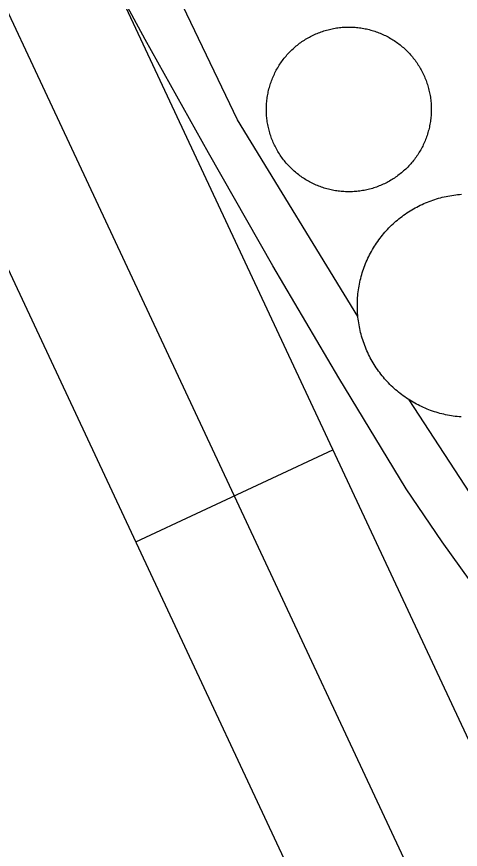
# Model space of a CAD drawing. Extents: x 3651524 to 3689615, y 505651 to 531377.
# Drawn here: x 3679373.6 to 3679434.8, y 515563.9 to 515678.8 of the extents above; entities that cross this region are included whole.
import ezdxf

# ---------------------------------------------------------------- set-up
doc = ezdxf.new("R2010")
doc.units = 0
for name, color, linetype in [('V-DOMW-TANK', 7, 'Continuous'), ('V-RAIL-TRAK', 7, 'Continuous'), ('V-ROAD-CNTR', 7, 'Continuous'), ('V-UTIL-LINE', 7, 'Continuous')]:
    doc.layers.add(name, color=color, linetype=linetype)

msp = doc.modelspace()

# ---------------------------------------------------------------- linework, layer by layer
at = {"layer": 'V-DOMW-TANK'}
for points in [[(3679409.043, 515670.656), (3679409.127, 515670.836), (3679409.211, 515671.014), (3679409.301, 515671.193), (3679409.395, 515671.367), (3679409.491, 515671.541), (3679409.59, 515671.713), (3679409.692, 515671.883), (3679409.797, 515672.051), (3679409.905, 515672.219), (3679410.016, 515672.382), (3679410.128, 515672.546), (3679410.245, 515672.706), (3679410.364, 515672.866), (3679410.485, 515673.023), (3679410.61, 515673.175), (3679410.737, 515673.329), (3679410.868, 515673.478), (3679410.999, 515673.626), (3679411.134, 515673.771), (3679411.269, 515673.914), (3679411.412, 515674.054), (3679411.554, 515674.193), (3679411.699, 515674.328), (3679411.847, 515674.461), (3679411.996, 515674.592), (3679412.148, 515674.719), (3679412.301, 515674.844), (3679412.457, 515674.967), (3679412.615, 515675.086), (3679412.776, 515675.203), (3679412.938, 515675.319), (3679413.102, 515675.428), (3679413.27, 515675.536), (3679413.436, 515675.643), (3679413.606, 515675.745), (3679413.778, 515675.844), (3679413.952, 515675.94), (3679414.126, 515676.032), (3679414.302, 515676.122), (3679414.48, 515676.214), (3679414.661, 515676.296), (3679414.841, 515676.376), (3679415.023, 515676.454), (3679415.205, 515676.53), (3679415.392, 515676.599), (3679415.578, 515676.669), (3679415.766, 515676.734), (3679415.955, 515676.796), (3679416.145, 515676.853), (3679416.336, 515676.909), (3679416.526, 515676.962), (3679416.719, 515677.009), (3679416.911, 515677.054), (3679417.106, 515677.095), (3679417.3, 515677.134), (3679417.495, 515677.169), (3679417.692, 515677.199), (3679417.888, 515677.228), (3679418.085, 515677.253), (3679418.281, 515677.273), (3679418.48, 515677.291), (3679418.677, 515677.306), (3679418.873, 515677.314), (3679419.074, 515677.324), (3679419.273, 515677.328), (3679419.469, 515677.328), (3679419.668, 515677.324), (3679419.867, 515677.318), (3679420.065, 515677.308), (3679420.264, 515677.296), (3679420.46, 515677.277), (3679420.657, 515677.255), (3679420.856, 515677.234), (3679421.052, 515677.208), (3679421.247, 515677.177), (3679421.443, 515677.142), (3679421.638, 515677.105), (3679421.833, 515677.064), (3679422.025, 515677.019), (3679422.218, 515676.972), (3679422.41, 515676.921), (3679422.601, 515676.868), (3679422.789, 515676.81), (3679422.979, 515676.751), (3679423.166, 515676.683), (3679423.352, 515676.616), (3679423.539, 515676.546), (3679423.723, 515676.472), (3679423.905, 515676.394), (3679424.085, 515676.315), (3679424.266, 515676.231), (3679424.444, 515676.145), (3679424.622, 515676.054), (3679424.796, 515675.962), (3679424.97, 515675.866), (3679425.142, 515675.768), (3679425.312, 515675.665), (3679425.48, 515675.561), (3679425.648, 515675.452), (3679425.812, 515675.342)], [(3679425.812, 515675.342), (3679425.976, 515675.227), (3679426.135, 515675.112), (3679426.295, 515674.994), (3679426.451, 515674.869), (3679426.604, 515674.748), (3679426.758, 515674.619), (3679426.908, 515674.49), (3679427.055, 515674.357), (3679427.2, 515674.224), (3679427.342, 515674.084), (3679427.483, 515673.945), (3679427.622, 515673.804), (3679427.757, 515673.658), (3679427.891, 515673.511), (3679428.022, 515673.361), (3679428.147, 515673.21), (3679428.274, 515673.056), (3679428.396, 515672.901), (3679428.515, 515672.741), (3679428.632, 515672.581), (3679428.747, 515672.419), (3679428.857, 515672.255), (3679428.966, 515672.09), (3679429.074, 515671.922), (3679429.175, 515671.752), (3679429.273, 515671.58), (3679429.369, 515671.406), (3679429.463, 515671.231), (3679429.554, 515671.055), (3679429.642, 515670.877), (3679429.726, 515670.697), (3679429.808, 515670.519), (3679429.885, 515670.334), (3679429.959, 515670.15), (3679430.031, 515669.966), (3679430.098, 515669.779), (3679430.164, 515669.591), (3679430.225, 515669.403), (3679430.285, 515669.212), (3679430.34, 515669.022), (3679430.391, 515668.831), (3679430.438, 515668.637), (3679430.483, 515668.446), (3679430.526, 515668.252), (3679430.565, 515668.057), (3679430.598, 515667.865), (3679430.631, 515667.666), (3679430.657, 515667.469), (3679430.682, 515667.273), (3679430.705, 515667.076), (3679430.721, 515666.877), (3679430.735, 515666.681), (3679430.745, 515666.482), (3679430.754, 515666.283), (3679430.758, 515666.085), (3679430.758, 515665.888), (3679430.756, 515665.69), (3679430.748, 515665.491), (3679430.739, 515665.292), (3679430.725, 515665.096), (3679430.709, 515664.897), (3679430.688, 515664.7), (3679430.664, 515664.504), (3679430.637, 515664.307), (3679430.606, 515664.111), (3679430.571, 515663.916), (3679430.533, 515663.721), (3679430.494, 515663.527), (3679430.449, 515663.332), (3679430.401, 515663.14), (3679430.35, 515662.949), (3679430.297, 515662.759), (3679430.24, 515662.568), (3679430.178, 515662.38), (3679430.115, 515662.192), (3679430.047, 515662.005), (3679429.975, 515661.821), (3679429.902, 515661.637), (3679429.824, 515661.454), (3679429.744, 515661.274), (3679429.66, 515661.092), (3679429.574, 515660.914), (3679429.484, 515660.737), (3679429.392, 515660.561), (3679429.296, 515660.387), (3679429.197, 515660.215), (3679429.095, 515660.045), (3679428.99, 515659.877), (3679428.882, 515659.711), (3679428.771, 515659.546), (3679428.659, 515659.384), (3679428.542, 515659.222), (3679428.423, 515659.064), (3679428.302, 515658.907), (3679428.177, 515658.753), (3679428.05, 515658.601), (3679427.919, 515658.452), (3679427.788, 515658.304), (3679427.653, 515658.159), (3679427.516, 515658.016)], [(3679410.153, 515659.347), (3679410.04, 515659.511), (3679409.93, 515659.675), (3679409.819, 515659.843), (3679409.715, 515660.008), (3679409.612, 515660.178), (3679409.512, 515660.35), (3679409.416, 515660.522), (3679409.323, 515660.699), (3679409.231, 515660.875), (3679409.145, 515661.053), (3679409.061, 515661.231), (3679408.979, 515661.413), (3679408.902, 515661.596), (3679408.828, 515661.778), (3679408.756, 515661.964), (3679408.689, 515662.151), (3679408.623, 515662.337), (3679408.562, 515662.523), (3679408.502, 515662.716), (3679408.447, 515662.906), (3679408.396, 515663.099), (3679408.347, 515663.289), (3679408.304, 515663.484), (3679408.261, 515663.676), (3679408.224, 515663.871), (3679408.189, 515664.068), (3679408.156, 515664.262), (3679408.129, 515664.459), (3679408.105, 515664.655), (3679408.082, 515664.854), (3679408.066, 515665.051), (3679408.052, 515665.249), (3679408.039, 515665.446), (3679408.033, 515665.645), (3679408.029, 515665.843), (3679408.029, 515666.042), (3679408.031, 515666.24), (3679408.037, 515666.437), (3679408.048, 515666.636), (3679408.062, 515666.834), (3679408.078, 515667.031), (3679408.099, 515667.23), (3679408.123, 515667.426), (3679408.15, 515667.623), (3679408.181, 515667.817), (3679408.215, 515668.014), (3679408.252, 515668.209), (3679408.293, 515668.403), (3679408.336, 515668.596), (3679408.385, 515668.786), (3679408.439, 515668.981), (3679408.49, 515669.171), (3679408.547, 515669.36), (3679408.609, 515669.55), (3679408.672, 515669.736), (3679408.74, 515669.923), (3679408.811, 515670.109), (3679408.883, 515670.293), (3679408.963, 515670.476), (3679409.043, 515670.656)], [(3679427.516, 515658.016), (3679427.374, 515657.874), (3679427.233, 515657.737), (3679427.088, 515657.602), (3679426.94, 515657.469), (3679426.791, 515657.338), (3679426.639, 515657.211), (3679426.486, 515657.084), (3679426.328, 515656.963), (3679426.17, 515656.842), (3679426.011, 515656.725), (3679425.849, 515656.611), (3679425.685, 515656.5), (3679425.519, 515656.392), (3679425.351, 515656.287), (3679425.181, 515656.185), (3679425.009, 515656.082), (3679424.835, 515655.988), (3679424.661, 515655.894), (3679424.485, 515655.804), (3679424.307, 515655.718), (3679424.126, 515655.634), (3679423.946, 515655.552), (3679423.762, 515655.474), (3679423.58, 515655.4), (3679423.393, 515655.329), (3679423.207, 515655.259), (3679423.018, 515655.196), (3679422.832, 515655.134), (3679422.642, 515655.075), (3679422.451, 515655.019), (3679422.261, 515654.968), (3679422.068, 515654.919), (3679421.876, 515654.874), (3679421.681, 515654.833), (3679421.486, 515654.794), (3679421.288, 515654.759), (3679421.095, 515654.729), (3679420.899, 515654.7), (3679420.702, 515654.675), (3679420.505, 515654.655), (3679420.307, 515654.637), (3679420.108, 515654.624), (3679419.912, 515654.612), (3679419.713, 515654.606), (3679419.514, 515654.602), (3679419.316, 515654.602), (3679419.117, 515654.604), (3679418.92, 515654.61), (3679418.722, 515654.62), (3679418.523, 515654.634), (3679418.326, 515654.651), (3679418.128, 515654.671), (3679417.931, 515654.696), (3679417.735, 515654.723), (3679417.54, 515654.753), (3679417.343, 515654.786), (3679417.149, 515654.825), (3679416.954, 515654.866), (3679416.762, 515654.909), (3679416.569, 515654.958), (3679416.377, 515655.007), (3679416.186, 515655.062), (3679415.996, 515655.12), (3679415.807, 515655.181), (3679415.621, 515655.245), (3679415.435, 515655.312), (3679415.248, 515655.384), (3679415.064, 515655.456), (3679414.882, 515655.534), (3679414.701, 515655.615), (3679414.519, 515655.697), (3679414.343, 515655.787), (3679414.165, 515655.873), (3679413.989, 515655.968), (3679413.817, 515656.064), (3679413.645, 515656.162), (3679413.475, 515656.265), (3679413.305, 515656.369), (3679413.139, 515656.476), (3679412.975, 515656.586), (3679412.811, 515656.701), (3679412.651, 515656.816), (3679412.492, 515656.936), (3679412.336, 515657.057), (3679412.18, 515657.182), (3679412.029, 515657.309), (3679411.879, 515657.438), (3679411.732, 515657.571), (3679411.586, 515657.706), (3679411.443, 515657.842), (3679411.302, 515657.983), (3679411.165, 515658.126), (3679411.029, 515658.272), (3679410.896, 515658.417), (3679410.765, 515658.567), (3679410.638, 515658.718), (3679410.513, 515658.874), (3679410.39, 515659.029), (3679410.27, 515659.187), (3679410.153, 515659.347)], [(3679421.781, 515632.905), (3679421.679, 515633.153), (3679421.581, 515633.403), (3679421.486, 515633.655), (3679421.398, 515633.909), (3679421.312, 515634.163), (3679421.233, 515634.421), (3679421.157, 515634.677), (3679421.085, 515634.937), (3679421.02, 515635.197), (3679420.956, 515635.459), (3679420.899, 515635.721), (3679420.845, 515635.983), (3679420.798, 515636.25), (3679420.751, 515636.514), (3679420.714, 515636.78), (3679420.68, 515637.046), (3679420.651, 515637.312), (3679420.626, 515637.581), (3679420.606, 515637.849), (3679420.589, 515638.117), (3679420.577, 515638.386), (3679420.571, 515638.654), (3679420.569, 515638.922), (3679420.573, 515639.19), (3679420.579, 515639.461), (3679420.592, 515639.729), (3679420.61, 515639.997), (3679420.63, 515640.264), (3679420.657, 515640.532), (3679420.688, 515640.798), (3679420.725, 515641.064), (3679420.764, 515641.331), (3679420.809, 515641.597), (3679420.858, 515641.861), (3679420.913, 515642.123), (3679420.97, 515642.385), (3679421.034, 515642.648), (3679421.101, 515642.908), (3679421.175, 515643.166), (3679421.251, 515643.424), (3679421.333, 515643.68), (3679421.419, 515643.934), (3679421.509, 515644.188), (3679421.603, 515644.437), (3679421.704, 515644.687), (3679421.806, 515644.937), (3679421.915, 515645.183), (3679422.025, 515645.427), (3679422.142, 515645.668), (3679422.263, 515645.91), (3679422.388, 515646.148), (3679422.515, 515646.383), (3679422.648, 515646.617), (3679422.785, 515646.848), (3679422.926, 515647.079), (3679423.072, 515647.303), (3679423.219, 515647.528), (3679423.373, 515647.749), (3679423.528, 515647.966), (3679423.69, 515648.183), (3679423.856, 515648.396), (3679424.022, 515648.605), (3679424.192, 515648.812), (3679424.368, 515649.015), (3679424.546, 515649.217), (3679424.728, 515649.414), (3679424.913, 515649.609), (3679425.101, 515649.801), (3679425.294, 515649.99), (3679425.488, 515650.174), (3679425.687, 515650.354), (3679425.89, 515650.532), (3679426.094, 515650.706), (3679426.301, 515650.876), (3679426.512, 515651.042), (3679426.725, 515651.206), (3679426.942, 515651.366), (3679427.161, 515651.519), (3679427.383, 515651.673), (3679427.608, 515651.821), (3679427.835, 515651.966), (3679428.065, 515652.105), (3679428.296, 515652.24), (3679428.53, 515652.373), (3679428.767, 515652.5), (3679429.005, 515652.623), (3679429.246, 515652.742), (3679429.488, 515652.859), (3679429.734, 515652.969), (3679429.98, 515653.076), (3679430.229, 515653.178), (3679430.479, 515653.277), (3679430.731, 515653.369), (3679430.985, 515653.461), (3679431.239, 515653.545), (3679431.495, 515653.625), (3679431.753, 515653.701), (3679432.013, 515653.772), (3679432.273, 515653.838), (3679432.533, 515653.901)], [(3679432.533, 515653.901), (3679432.798, 515653.959), (3679433.06, 515654.012), (3679433.324, 515654.059), (3679433.59, 515654.104), (3679433.856, 515654.143), (3679434.123, 515654.178), (3679434.389, 515654.206), (3679434.657, 515654.233), (3679434.925, 515654.254)], [(3679434.059, 515623.613), (3679433.793, 515623.648), (3679433.527, 515623.689), (3679433.262, 515623.734), (3679432.998, 515623.783), (3679432.734, 515623.837), (3679432.474, 515623.896), (3679432.212, 515623.96), (3679431.952, 515624.025), (3679431.692, 515624.099), (3679431.436, 515624.175), (3679431.18, 515624.256), (3679430.924, 515624.342), (3679430.672, 515624.433), (3679430.42, 515624.529), (3679430.17, 515624.627), (3679429.922, 515624.73), (3679429.674, 515624.838), (3679429.433, 515624.953), (3679429.189, 515625.065), (3679428.949, 515625.186), (3679428.71, 515625.311), (3679428.474, 515625.44), (3679428.241, 515625.573), (3679428.009, 515625.709), (3679427.78, 515625.85), (3679427.555, 515625.993), (3679427.331, 515626.143), (3679427.11, 515626.296), (3679426.891, 515626.454), (3679426.676, 515626.614), (3679426.463, 515626.778), (3679426.252, 515626.945), (3679426.045, 515627.118), (3679425.841, 515627.292), (3679425.64, 515627.47), (3679425.443, 515627.652), (3679425.249, 515627.836), (3679425.056, 515628.027), (3679424.87, 515628.217), (3679424.683, 515628.414), (3679424.503, 515628.613), (3679424.325, 515628.813), (3679424.151, 515629.018), (3679423.981, 515629.227), (3679423.815, 515629.436), (3679423.651, 515629.651), (3679423.491, 515629.866), (3679423.336, 515630.085), (3679423.184, 515630.308), (3679423.037, 515630.532), (3679422.891, 515630.759), (3679422.752, 515630.988), (3679422.617, 515631.22), (3679422.484, 515631.453), (3679422.357, 515631.689), (3679422.234, 515631.93), (3679422.113, 515632.17), (3679421.998, 515632.414), (3679421.888, 515632.657), (3679421.781, 515632.905)], [(3679434.862, 515623.534), (3679434.594, 515623.556), (3679434.325, 515623.581), (3679434.059, 515623.613)]]:
    msp.add_lwpolyline(points, dxfattribs=at)
at = {"layer": 'V-RAIL-TRAK'}
msp.add_lwpolyline([(3679437.401, 515599.134), (3679432.259, 515606.314), (3679427.286, 515613.615), (3679418.013, 515628.95), (3679408.928, 515644.397), (3679400.032, 515659.953), (3679391.326, 515675.616), (3679382.81, 515691.384), (3679374.487, 515707.256), (3679366.356, 515723.224), (3679358.422, 515739.295), (3679315.703, 515827.043), (3679252.383, 515964.011)], dxfattribs=at)
at = {"layer": 'V-ROAD-CNTR'}
msp.add_line((3679390.015, 515606.284), (3679417.193, 515618.988), dxfattribs=at)
for points in [[(3679542.831, 515350.205), (3679165.464, 516157.521)], [(3679636.505, 515114.383), (3679153.616, 516147.445)], [(3679619.906, 515114.469), (3679329.916, 515734.855)]]:
    msp.add_lwpolyline(points, dxfattribs=at)
at = {"layer": 'V-UTIL-LINE'}
msp.add_line((3679454.623, 515584.505), (3679427.69, 515625.907), dxfattribs=at)
msp.add_lwpolyline([(3679420.643, 515637.382), (3679404.066, 515664.514), (3679386.347, 515701.491), (3679352.137, 515770.836), (3679337.15, 515804.726)], dxfattribs=at)

doc.saveas('drawing.dxf')
